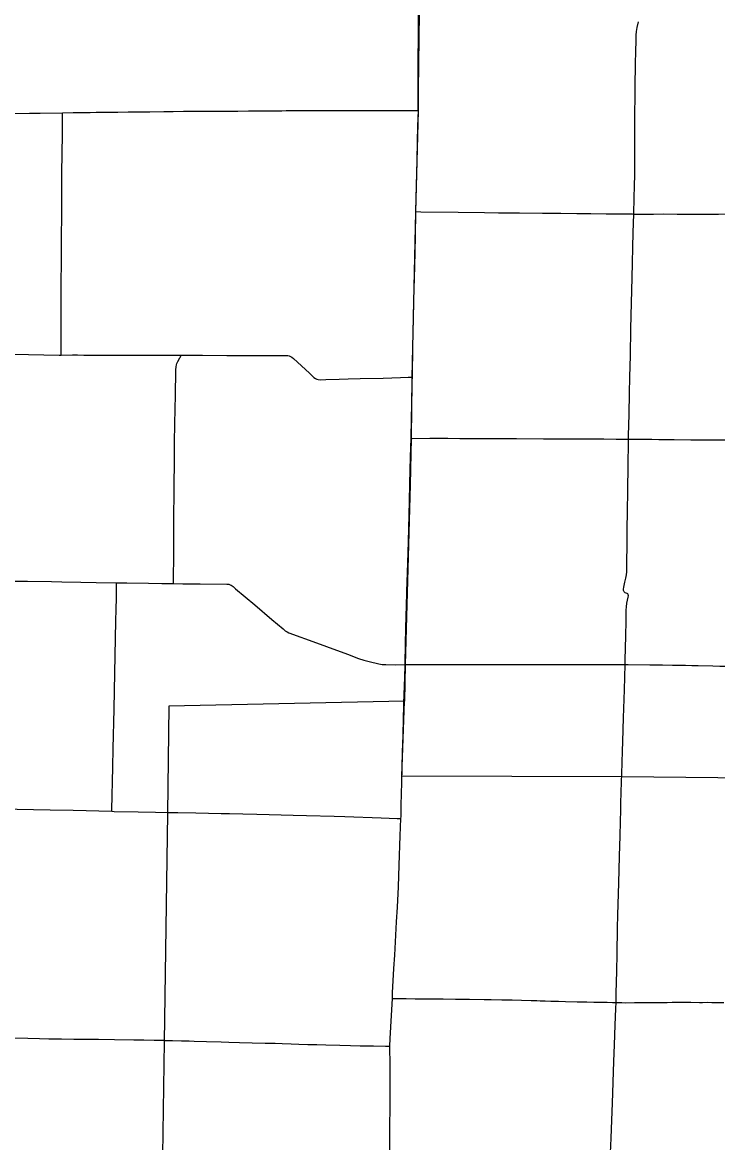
# Model space of a CAD drawing. Extents: x 9078 to 9739, y 4248 to 4966.
# Drawn here: x 9296.8 to 9378.4, y 4699.7 to 4831.1 of the extents above; entities that cross this region are included whole.
import ezdxf

# ---------------------------------------------------------------- set-up
doc = ezdxf.new("R2010")
doc.units = 0
for name, color, linetype in [('GM_X_County', 7, 'Continuous'), ('GM_X_County_Road', 7, 'Continuous'), ('GM_X_Township', 7, 'Continuous'), ('GM_X_Township_Road', 7, 'Continuous')]:
    doc.layers.add(name, color=color, linetype=linetype)

msp = doc.modelspace()

# ---------------------------------------------------------------- linework, layer by layer
at = {"layer": 'GM_X_County'}
msp.add_lwpolyline([(9278.09, 4820.25), (9301.49, 4820.51), (9314.47, 4820.65), (9327.73, 4820.76), (9343.22, 4820.77), (9343.27, 4835.39)], dxfattribs=at)
at = {"layer": 'GM_X_County_Road'}
for points in [[(9368.54, 4808.62), (9368.54, 4808.81), (9368.58, 4810.37), (9368.62, 4812.09), (9368.64, 4813.08), (9368.65, 4813.81), (9368.65, 4814.39), (9368.65, 4815.61), (9368.65, 4816.5), (9368.66, 4818.8), (9368.66, 4819.78), (9368.67, 4820.6), (9368.68, 4822.16), (9368.7, 4823.72), (9368.74, 4826.1), (9368.79, 4827.9), (9368.81, 4828.8), (9368.83, 4829.62), (9368.86, 4830.03), (9368.93, 4830.52), (9369.07, 4831.16)], [(9342.54, 4789.46), (9342.54, 4789.92), (9342.56, 4790.74), (9342.58, 4791.89), (9342.61, 4792.96), (9342.65, 4794.68), (9342.69, 4796.4), (9342.73, 4798.53), (9342.82, 4802.47), (9342.9, 4805.99), (9342.96, 4808.9)], [(9342.96, 4808.9), (9343.55, 4808.89), (9347.9, 4808.84), (9351.02, 4808.81), (9352.66, 4808.78), (9353.64, 4808.78), (9355.12, 4808.77), (9357.82, 4808.73), (9359.96, 4808.71), (9361.84, 4808.69), (9363.48, 4808.67), (9365.28, 4808.65), (9368.39, 4808.63), (9368.54, 4808.62)], [(9367.92, 4782.21), (9367.93, 4782.61), (9367.99, 4785.15), (9368.03, 4787.61), (9368.07, 4789.49), (9368.13, 4792.04), (9368.19, 4795.15), (9368.27, 4798.19), (9368.34, 4801.14), (9368.47, 4806.47), (9368.54, 4808.62)], [(9368.54, 4808.62), (9369.62, 4808.62), (9370.85, 4808.62), (9372, 4808.63), (9373.64, 4808.61), (9375.2, 4808.61), (9376.76, 4808.61), (9378.48, 4808.62), (9381.02, 4808.63), (9382.41, 4808.63), (9384.3, 4808.63), (9385.7, 4808.63), (9387.66, 4808.64), (9389.8, 4808.65), (9391.85, 4808.66), (9393.65, 4808.66), (9394.72, 4808.66), (9395.15, 4808.67)], [(9287.55, 4792.34), (9288.87, 4792.32), (9291.91, 4792.25), (9297.48, 4792.14), (9301.09, 4792.08), (9301.32, 4792.08)], [(9301.32, 4792.08), (9302.65, 4792.09), (9303.24, 4792.09)], [(9303.24, 4792.09), (9303.99, 4792.08)], [(9303.99, 4792.08), (9306.43, 4792.07), (9309.79, 4792.06), (9312.25, 4792.06), (9314.71, 4792.06), (9315.39, 4792.06)], [(9315.39, 4792.06), (9317.91, 4792.06), (9320.78, 4792.04), (9323.49, 4792.04), (9325.71, 4792.04), (9327.76, 4792.03), (9327.93, 4792.02), (9328.09, 4791.98), (9328.24, 4791.92), (9328.39, 4791.83), (9328.58, 4791.67), (9330.45, 4789.94), (9330.99, 4789.44), (9331.19, 4789.31), (9331.33, 4789.24), (9331.48, 4789.2), (9331.73, 4789.17), (9332.38, 4789.19), (9333.94, 4789.24), (9335, 4789.27), (9336.4, 4789.31), (9339.1, 4789.38), (9341.15, 4789.44), (9342.06, 4789.46), (9342.3, 4789.46), (9342.54, 4789.46)], [(9342.39, 4782.31), (9342.44, 4784.59), (9342.47, 4786.32), (9342.51, 4788.12), (9342.53, 4789.02), (9342.54, 4789.46)], [(9341.68, 4755.76), (9341.75, 4758.28), (9341.83, 4761.56), (9341.86, 4762.54), (9341.9, 4764.34), (9342, 4767.7), (9342.07, 4770.16), (9342.19, 4774.92), (9342.25, 4776.97), (9342.3, 4778.61), (9342.33, 4780.08), (9342.39, 4782.31)], [(9367.52, 4755.77), (9367.53, 4756.31), (9367.61, 4759.1), (9367.63, 4760.9), (9367.63, 4762.13), (9367.66, 4762.54), (9367.72, 4762.95), (9367.88, 4763.67), (9367.9, 4763.83), (9367.89, 4763.92), (9367.87, 4763.99), (9367.82, 4764.05), (9367.75, 4764.1), (9367.52, 4764.19), (9367.45, 4764.24), (9367.39, 4764.29), (9367.35, 4764.36), (9367.33, 4764.44), (9367.32, 4764.52), (9367.33, 4764.61), (9367.37, 4764.85), (9367.5, 4765.41), (9367.54, 4765.57), (9367.62, 4765.89), (9367.68, 4766.29), (9367.71, 4766.62), (9367.73, 4767.36), (9367.74, 4770.14), (9367.77, 4772.03), (9367.78, 4773.34), (9367.83, 4776.54), (9367.87, 4778.75), (9367.92, 4782.21)], [(9287.68, 4765.62), (9288.19, 4765.61), (9292.95, 4765.56), (9297.38, 4765.53), (9300.17, 4765.49), (9301.39, 4765.47), (9303.61, 4765.43), (9305.41, 4765.39), (9307.8, 4765.36)], [(9307.8, 4765.36), (9309.02, 4765.33), (9311.56, 4765.29), (9313.12, 4765.26), (9314.5, 4765.25)], [(9314.5, 4765.25), (9315.58, 4765.23), (9317.63, 4765.21), (9320.75, 4765.18), (9320.99, 4765.17), (9321.15, 4765.13), (9321.29, 4765.06), (9321.49, 4764.92), (9321.8, 4764.65), (9324.05, 4762.75), (9326.06, 4761.06), (9327.37, 4759.94), (9327.63, 4759.73), (9327.84, 4759.6), (9328.06, 4759.49), (9331.3, 4758.32), (9332.46, 4757.89), (9334.91, 4756.97), (9336.22, 4756.48), (9336.84, 4756.27), (9337.48, 4756.1), (9338.6, 4755.84), (9339.01, 4755.78), (9339.42, 4755.75), (9340.57, 4755.74), (9341.68, 4755.76)], [(9341.55, 4750.89), (9341.56, 4751.23), (9341.64, 4754.26), (9341.68, 4755.65), (9341.68, 4755.76)], [(9367.1, 4741.99), (9367.13, 4742.95), (9367.22, 4745.58), (9367.25, 4746.72), (9367.34, 4749.51), (9367.43, 4752.79), (9367.52, 4755.77)], [(9341.31, 4741.93), (9341.4, 4745.49), (9341.45, 4747.45), (9341.51, 4749.42), (9341.55, 4750.89)], [(9341.2, 4737.68), (9341.21, 4737.94), (9341.24, 4739.25), (9341.31, 4741.93)], [(9366.45, 4716.09), (9366.47, 4717.21), (9366.53, 4719.76), (9366.58, 4721.81), (9366.64, 4724.84), (9366.68, 4726.4), (9366.76, 4730.09), (9366.85, 4733.28), (9366.92, 4735.66), (9366.97, 4737.3), (9367.01, 4738.69), (9367.02, 4739.51), (9367.1, 4741.99)], [(9294.19, 4738.81), (9300.01, 4738.7), (9302.71, 4738.65), (9307.28, 4738.54)], [(9307.28, 4738.54), (9307.55, 4738.53), (9310.34, 4738.48), (9312.39, 4738.44), (9313.81, 4738.41)], [(9313.81, 4738.41), (9315.01, 4738.39), (9317.14, 4738.34), (9318.62, 4738.31), (9320.09, 4738.28), (9321.08, 4738.26), (9322.64, 4738.23), (9324.28, 4738.19), (9325.75, 4738.17), (9328.54, 4738.1), (9330.1, 4738.05), (9333.38, 4737.95), (9334.61, 4737.92), (9338.87, 4737.78), (9340.75, 4737.71), (9341, 4737.69), (9341.2, 4737.68)], [(9340.2, 4716.58), (9340.23, 4717.22), (9340.38, 4720.08), (9340.47, 4721.64), (9340.69, 4725.57), (9340.78, 4727.29), (9340.91, 4729.66), (9341, 4732.21), (9341.13, 4735.65), (9341.2, 4737.68)], [(9339.91, 4710.96), (9339.95, 4711.89), (9340.09, 4714.59), (9340.2, 4716.58)], [(9364.96, 4676.86), (9365.08, 4679.93), (9365.19, 4682.55), (9365.22, 4683.45), (9365.3, 4685.34), (9365.36, 4686.98), (9365.46, 4689.52), (9365.55, 4692.06), (9365.63, 4693.78), (9365.73, 4696.48), (9365.81, 4698.45), (9365.87, 4700.17), (9365.96, 4702.3), (9366.02, 4704.27), (9366.19, 4709.18), (9366.27, 4711.15), (9366.35, 4713.44), (9366.43, 4715.41), (9366.45, 4716.09)], [(9293.78, 4711.98), (9293.88, 4711.98), (9295.02, 4711.96), (9297.4, 4711.9), (9298.79, 4711.88), (9299.86, 4711.85), (9301.34, 4711.83), (9302.81, 4711.81), (9303.95, 4711.79)], [(9303.95, 4711.79), (9304.45, 4711.79), (9305.68, 4711.78), (9307.57, 4711.76), (9309.86, 4711.73), (9311.01, 4711.71), (9312.24, 4711.68), (9313.31, 4711.67), (9313.43, 4711.66)], [(9313.43, 4711.66), (9314.37, 4711.64), (9315.44, 4711.61), (9316.34, 4711.59), (9316.91, 4711.57), (9318.39, 4711.53), (9320.11, 4711.48), (9321.01, 4711.45), (9322.24, 4711.42), (9323.72, 4711.38), (9325.27, 4711.34), (9326.42, 4711.31), (9327.24, 4711.29), (9328.31, 4711.26), (9329.21, 4711.23), (9330.27, 4711.19), (9331.34, 4711.17), (9332.4, 4711.14), (9334.04, 4711.1), (9335.27, 4711.07), (9336.42, 4711.03), (9337.98, 4711), (9339.37, 4710.97), (9339.85, 4710.96), (9339.91, 4710.96)], [(9339.81, 4696.67), (9339.84, 4697.71), (9339.89, 4699.67), (9339.91, 4701.07), (9339.94, 4704.27), (9339.93, 4706.48), (9339.92, 4708.78), (9339.91, 4710.91), (9339.91, 4710.96)]]:
    msp.add_lwpolyline(points, dxfattribs=at)
at = {"layer": 'GM_X_Township'}
for points in [[(9206.93, 4819.12), (9233.9, 4819.64), (9235.35, 4819.69), (9262.44, 4819.96), (9267.04, 4820.02), (9268.93, 4820.04), (9278.09, 4820.25), (9301.49, 4820.51), (9314.47, 4820.65), (9327.73, 4820.76), (9343.22, 4820.77), (9342.93, 4808.85), (9342.47, 4789.45), (9342.4, 4782.33), (9342.29, 4776.85), (9341.68, 4755.76), (9341.61, 4751.46), (9313.97, 4750.87), (9313.79, 4738.29), (9313.41, 4711.5), (9313.22, 4698.18)], [(9419.57, 4742.03), (9393.43, 4742.31), (9367.13, 4742.58), (9341.32, 4742.67), (9341.61, 4751.46)]]:
    msp.add_lwpolyline(points, dxfattribs=at)
at = {"layer": 'GM_X_Township_Road'}
for points in [[(9343.25, 4820.78), (9343.28, 4823.71), (9343.31, 4825.6), (9343.31, 4826.75), (9343.34, 4828.72), (9343.38, 4832.74)], [(9278, 4820.3), (9278.06, 4820.27), (9278.12, 4820.26), (9278.2, 4820.25), (9278.77, 4820.23), (9281.64, 4820.27), (9283.04, 4820.28), (9284.51, 4820.29), (9287.63, 4820.32), (9290.01, 4820.35), (9292.96, 4820.39), (9293.45, 4820.4), (9293.77, 4820.4), (9294.76, 4820.41), (9298.86, 4820.47), (9301.48, 4820.51)], [(9301.32, 4792.08), (9301.31, 4792.25), (9301.3, 4792.66), (9301.3, 4793.07), (9301.3, 4793.47), (9301.31, 4793.72), (9301.31, 4793.96), (9301.3, 4794.37), (9301.3, 4797.07), (9301.32, 4798.06), (9301.33, 4799.29), (9301.34, 4804.21), (9301.38, 4810.19), (9301.41, 4813.31), (9301.44, 4815.85), (9301.46, 4817.82), (9301.49, 4820.03), (9301.48, 4820.36), (9301.48, 4820.51)], [(9301.48, 4820.51), (9302.71, 4820.53), (9305.41, 4820.57), (9309.19, 4820.61), (9310.66, 4820.62), (9311.73, 4820.63), (9313.37, 4820.65), (9314.46, 4820.66)], [(9314.46, 4820.66), (9315.66, 4820.68), (9318.53, 4820.7), (9320.01, 4820.7), (9322.06, 4820.71), (9324.76, 4820.74), (9327.22, 4820.75), (9330.42, 4820.76), (9332.55, 4820.76), (9334.19, 4820.76), (9337.14, 4820.77), (9339.19, 4820.77), (9342.14, 4820.78), (9343.25, 4820.78)], [(9342.96, 4808.9), (9343, 4810.5), (9343.11, 4814.93), (9343.16, 4817.14), (9343.2, 4818.95), (9343.25, 4820.78)], [(9314.5, 4765.25), (9314.51, 4765.45), (9314.53, 4768.89), (9314.54, 4770.78), (9314.55, 4772.82), (9314.58, 4776.18), (9314.61, 4780.12), (9314.64, 4781.92), (9314.71, 4785.85), (9314.74, 4787.24), (9314.79, 4790.35), (9314.81, 4790.68), (9314.86, 4790.92), (9314.91, 4791.07), (9315.02, 4791.3), (9315.25, 4791.73), (9315.28, 4791.8), (9315.39, 4792.06)], [(9342.39, 4782.31), (9342.61, 4782.3), (9344.58, 4782.31), (9346.71, 4782.31), (9348.1, 4782.3), (9350.48, 4782.29), (9353.6, 4782.28), (9354.75, 4782.28), (9357.95, 4782.26), (9361.06, 4782.24), (9365, 4782.23), (9366.48, 4782.22), (9367.92, 4782.21)], [(9367.92, 4782.21), (9368.04, 4782.21), (9369.51, 4782.19), (9370.66, 4782.19), (9371.48, 4782.17), (9373.28, 4782.16), (9375.25, 4782.13), (9376.81, 4782.13), (9378.12, 4782.12), (9379.43, 4782.11), (9380.5, 4782.1), (9381.73, 4782.07), (9383.53, 4782.07), (9386.4, 4782.05), (9389.36, 4782.02), (9392.15, 4781.99), (9393.38, 4781.98), (9394.36, 4781.96), (9394.39, 4781.96)], [(9307.28, 4738.54), (9307.28, 4738.71), (9307.39, 4743.71), (9307.44, 4745.92), (9307.53, 4750.51), (9307.6, 4754.78), (9307.74, 4760.84), (9307.77, 4762.24), (9307.8, 4763.55), (9307.81, 4764.61), (9307.81, 4765.11), (9307.8, 4765.36)], [(9341.68, 4755.76), (9341.98, 4755.75), (9345.26, 4755.76), (9347.31, 4755.77), (9350.1, 4755.77), (9353.46, 4755.77), (9354.86, 4755.76), (9357.24, 4755.75), (9358.71, 4755.76), (9359.94, 4755.77), (9361.99, 4755.77), (9365.68, 4755.77), (9366.25, 4755.77), (9367.52, 4755.77)], [(9367.52, 4755.77), (9367.89, 4755.77), (9370.43, 4755.73), (9371.91, 4755.72), (9373.06, 4755.7), (9374.62, 4755.68), (9375.35, 4755.66), (9376.09, 4755.64), (9377.81, 4755.59), (9378.63, 4755.57), (9379.61, 4755.55), (9380.6, 4755.53), (9381.66, 4755.51), (9382.81, 4755.49), (9383.71, 4755.47), (9385.35, 4755.45), (9387.24, 4755.41), (9388.3, 4755.39), (9389.45, 4755.37), (9390.19, 4755.36), (9391.58, 4755.33), (9392.81, 4755.31), (9393.63, 4755.29), (9393.8, 4755.29)], [(9340.2, 4716.58), (9340.29, 4716.58), (9340.9, 4716.58), (9341.8, 4716.57), (9342.86, 4716.55), (9344.18, 4716.54), (9345.16, 4716.53), (9346.15, 4716.52), (9347.62, 4716.51), (9349.26, 4716.49), (9350.99, 4716.46), (9351.81, 4716.45), (9353.04, 4716.43), (9354.27, 4716.41), (9355.34, 4716.37), (9356.48, 4716.34), (9357.14, 4716.32), (9357.55, 4716.3), (9358.12, 4716.28), (9358.78, 4716.27), (9359.68, 4716.24), (9360.5, 4716.22), (9361.9, 4716.19), (9363.04, 4716.17), (9363.86, 4716.14), (9364.21, 4716.14), (9364.54, 4716.13), (9364.86, 4716.13), (9365.09, 4716.12), (9365.41, 4716.12), (9366.03, 4716.1), (9366.45, 4716.09)], [(9366.45, 4716.09), (9366.53, 4716.09), (9367.13, 4716.09), (9367.6, 4716.08), (9368.61, 4716.09), (9369.43, 4716.09), (9370.42, 4716.09), (9371.24, 4716.1), (9372.47, 4716.11), (9373.04, 4716.12), (9373.29, 4716.12), (9373.61, 4716.13), (9373.94, 4716.12), (9374.31, 4716.12), (9374.76, 4716.12), (9375.23, 4716.12), (9376.24, 4716.11), (9376.6, 4716.11), (9377.22, 4716.12), (9377.71, 4716.11), (9378.37, 4716.11), (9379.11, 4716.1)]]:
    msp.add_lwpolyline(points, dxfattribs=at)

doc.saveas('drawing.dxf')
